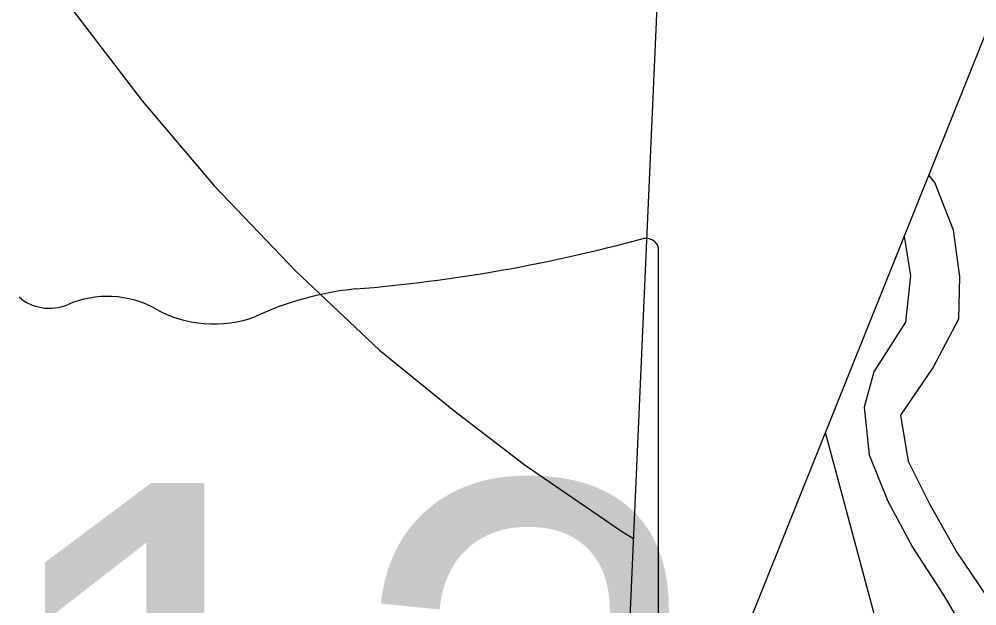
# Model space of a CAD drawing. Extents: x -1.2 to 34, y -8.5 to 22.
# Drawn here: x 6.3959 to 6.6544, y 17.5467 to 17.7049 of the extents above; entities that cross this region are included whole.
import ezdxf

# ---------------------------------------------------------------- set-up
doc = ezdxf.new("R2010")
doc.units = 0
for name, color, linetype in [('DV_X_Setback', 7, 'Continuous'), ('GM_X_Corporation', 7, 'Continuous'), ('GM_X_Major_River', 7, 'Continuous'), ('GM_X_Rail_Line', 7, 'Continuous'), ('GM_X_State_Shield', 7, 'Continuous'), ('SH_Text', 7, 'Continuous')]:
    doc.layers.add(name, color=color, linetype=linetype)

msp = doc.modelspace()

# ---------------------------------------------------------------- linework, layer by layer
at = {"layer": 'DV_X_Setback'}
msp.add_lwpolyline([(6.56439, 17.47109), (6.6332, 17.5205), (6.61356, 17.59345)], dxfattribs=at)
at = {"layer": 'GM_X_Corporation'}
msp.add_lwpolyline([(6.56542, 17.47365), (6.6332, 17.5205), (6.61356, 17.59345)], dxfattribs=at)
at = {"layer": 'GM_X_Major_River'}
for points in [[(6.65731, 17.5491), (6.64881, 17.56152), (6.64182, 17.57396), (6.63599, 17.58565), (6.63394, 17.59815), (6.64252, 17.61078), (6.64958, 17.62415), (6.64982, 17.63554), (6.64815, 17.64804), (6.64306, 17.66088), (6.64144, 17.66283)], [(6.63483, 17.64639), (6.63653, 17.63575), (6.63516, 17.62321), (6.62658, 17.60983), (6.62404, 17.60031), (6.62533, 17.58742), (6.63042, 17.57496), (6.63702, 17.56251), (6.64515, 17.55009), (6.65212, 17.53841), (6.66398, 17.53134)]]:
    msp.add_lwpolyline(points, dxfattribs=at)
at = {"layer": 'GM_X_Rail_Line'}
msp.add_lwpolyline([(6.4004, 17.72257), (6.40939, 17.70867), (6.42915, 17.68295), (6.44863, 17.65987), (6.47057, 17.63699), (6.49317, 17.61571), (6.51322, 17.59944), (6.53251, 17.58469), (6.5588, 17.56672), (6.56172, 17.56486)], dxfattribs=at)
at = {"layer": 'GM_X_State_Shield'}
msp.add_line((6.56851, 17.53779), (6.56851, 17.64247), dxfattribs=at)
for centre, major_axis, start_param, end_param in [((6.45111, 17.91034), (0.34952, 0), 4.814394, 5.042369), ((6.56486, 17.6429), (0.00367, 0), 6.141152, 7.989035), ((6.49569, 17.57639), (0.07032, 0), 1.699011, 2.107814), ((6.40414, 17.63553), (0.01068, 0), 3.836095, 5.185415), ((6.41983, 17.6124), (0.02221, 0), 0.950623, 2.079405), ((6.4485, 17.64413), (0.02672, 0), 4.081561, 5.145723)]:
    msp.add_ellipse(centre, major_axis=major_axis, ratio=0.8, start_param=start_param, end_param=end_param, dxfattribs=at)
at = {"layer": 'SH_Text'}
msp.add_lwpolyline([(6.57322, 17.82433), (6.55672, 17.452), (6.70634, 17.82433)], dxfattribs=at)

# ---------------------------------------------------------------- texts
at = {"layer": 'GM_X_State_Shield'}
msp.add_text('212', height=0.131836, dxfattribs=at).set_placement((6.28792, 17.44806))

doc.saveas('drawing.dxf')
